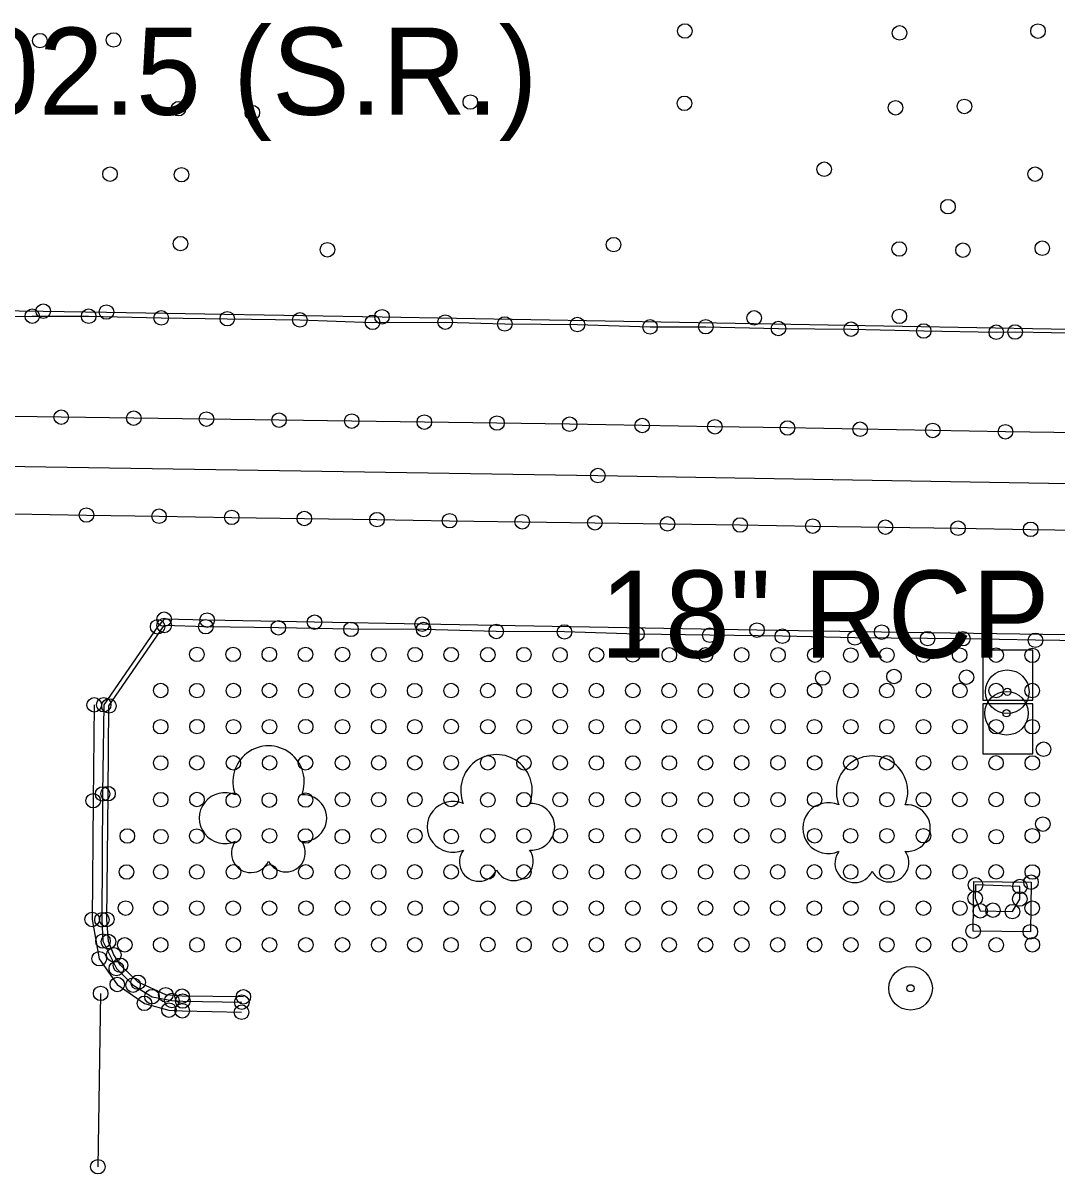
# Model space of a CAD drawing. Extents: x 20503438 to 20508873, y 7964251 to 7984667.
# Drawn here: x 20505219.1 to 20505361.4, y 7970459 to 7970617.5 of the extents above; entities that cross this region are included whole.
import ezdxf

# ---------------------------------------------------------------- set-up
doc = ezdxf.new("R2010")
doc.units = 0
for name, color, linetype in [('SurBreakLine', 7, 'Continuous'), ('SurConcreteSlab', 7, 'Continuous'), ('SurEdgeCurb', 7, 'Continuous'), ('SurEdgeRoadPaved', 7, 'Continuous'), ('SurMiscStructureLine', 7, 'Continuous'), ('SurNaturalCells', 7, 'Continuous'), ('SurPointsNonDTM', 7, 'Continuous'), ('SurRoadPoints', 7, 'Continuous'), ('SurSurveyPoints', 7, 'Continuous'), ('SurTxtDrainage', 7, 'Continuous')]:
    doc.layers.add(name, color=color, linetype=linetype)

msp = doc.modelspace()

# ---------------------------------------------------------------- linework, layer by layer
at = {"layer": 'SurBreakLine'}
for points in [[(20504771.9, 7970563.37), (20504797.86, 7970563), (20504843.99, 7970562.34), (20504867.04, 7970562.01), (20505027.11, 7970559.46), (20505056.57, 7970559.02), (20505122.33, 7970557.99), (20505134.3, 7970557.78), (20505181.34, 7970557.02), (20505190.04, 7970556.88), (20505298.19, 7970555.19), (20505381.79, 7970553.77), (20505481.65, 7970551.95), (20505538.21, 7970551.74), (20505602.69, 7970550.28), (20505659.98, 7970549.19), (20505725.91, 7970548.38)], [(20505229.74, 7970483.87), (20505229.36, 7970460)]]:
    msp.add_lwpolyline(points, dxfattribs=at)
at = {"layer": 'SurConcreteSlab'}
for points in [[(20505364.28, 7970561.05), (20505354.29, 7970561.22), (20505344.29, 7970561.4), (20505334.29, 7970561.57), (20505324.29, 7970561.74), (20505314.29, 7970561.91), (20505304.29, 7970562.08), (20505294.3, 7970562.26), (20505284.3, 7970562.42), (20505274.3, 7970562.55), (20505264.3, 7970562.69), (20505254.3, 7970562.82), (20505244.3, 7970562.96), (20505234.3, 7970563.09), (20505224.31, 7970563.23), (20505214.31, 7970563.36)], [(20505217.78, 7970549.92), (20505227.78, 7970549.75), (20505237.78, 7970549.59), (20505247.78, 7970549.43), (20505257.78, 7970549.27), (20505267.78, 7970549.12), (20505277.77, 7970548.97), (20505287.77, 7970548.82), (20505297.77, 7970548.68), (20505307.77, 7970548.53), (20505317.77, 7970548.38), (20505327.77, 7970548.23), (20505337.77, 7970548.08), (20505347.76, 7970547.93), (20505357.76, 7970547.78), (20505367.76, 7970547.64)], [(20505228.85, 7970523.61), (20505228.71, 7970510.41), (20505228.57, 7970494.06), (20505229.54, 7970488.65), (20505232.03, 7970485.1), (20505235.77, 7970482.5), (20505239.14, 7970481.57), (20505240.97, 7970481.48), (20505249.14, 7970481.28)]]:
    msp.add_lwpolyline(points, dxfattribs=at)
msp.add_lwpolyline([(20505357.81, 7970499.19), (20505357.72, 7970492.36), (20505349.84, 7970492.45), (20505349.92, 7970499.29)], close=True, dxfattribs=at)
at = {"layer": 'SurEdgeCurb'}
for points in [[(20505180.93, 7970577.94), (20505185.35, 7970577.68), (20505194.16, 7970577.4), (20505204.15, 7970577.17), (20505210.33, 7970577.04), (20505220.33, 7970577.14), (20505228.09, 7970577.13), (20505238.08, 7970576.9), (20505247.17, 7970576.79), (20505257.17, 7970576.63), (20505267.17, 7970576.29), (20505277.17, 7970576.32), (20505285.37, 7970576.07), (20505295.37, 7970575.98), (20505305.37, 7970575.66), (20505313.04, 7970575.69), (20505323.04, 7970575.44), (20505333.04, 7970575.35), (20505343.04, 7970575.1), (20505353.03, 7970574.93), (20505355.62, 7970574.96), (20505365.62, 7970574.8)], [(20505238.48, 7970535.4), (20505237.58, 7970534.36), (20505230.16, 7970523.63), (20505230.01, 7970511.34), (20505229.92, 7970494.01), (20505230.06, 7970491.08), (20505231.9, 7970487.28), (20505234.2, 7970485.01), (20505236.81, 7970483.42), (20505239.55, 7970482.88), (20505241.04, 7970482.82), (20505249.17, 7970482.66)], [(20505249.39, 7970483.4), (20505240.95, 7970483.48), (20505238.7, 7970483.68), (20505234.9, 7970485.4), (20505232.46, 7970487.74), (20505231.56, 7970489.18), (20505230.81, 7970491.01), (20505230.58, 7970494.06), (20505230.76, 7970511.38), (20505230.88, 7970523.46), (20505238.49, 7970534.55)], [(20505368.42, 7970532.36), (20505358.42, 7970532.5), (20505348.43, 7970532.72), (20505343.58, 7970532.73), (20505333.58, 7970532.83), (20505323.58, 7970533.06), (20505313.58, 7970533.2), (20505303.58, 7970533.35), (20505293.59, 7970533.65), (20505284.2, 7970533.72), (20505274.2, 7970533.99), (20505264.2, 7970534.01), (20505254.2, 7970534.22), (20505244.21, 7970534.37), (20505238.49, 7970534.55)]]:
    msp.add_lwpolyline(points, dxfattribs=at)
at = {"layer": 'SurEdgeRoadPaved'}
for points in [[(20505180.82, 7970578.42), (20505190.01, 7970578.29), (20505192.87, 7970578.25), (20505198.63, 7970578.17), (20505221.84, 7970577.83), (20505230.54, 7970577.71), (20505268.47, 7970577.06), (20505370.84, 7970575.22), (20505445.98, 7970574.14)], [(20505473.55, 7970531.4), (20505455.77, 7970531.96), (20505445.03, 7970532.04), (20505434.06, 7970532.14), (20505422.36, 7970532.31), (20505399.47, 7970532.66), (20505391.08, 7970532.79), (20505374.29, 7970533.06), (20505365.79, 7970533.19), (20505337.25, 7970533.63), (20505320.09, 7970533.9), (20505273.98, 7970534.71), (20505259.19, 7970535), (20505244.39, 7970535.28), (20505238.48, 7970535.4)]]:
    msp.add_lwpolyline(points, dxfattribs=at)
at = {"layer": 'SurMiscStructureLine'}
msp.add_lwpolyline([(20505356.29, 7970498.58), (20505350.18, 7970498.81), (20505350.12, 7970496.98), (20505350.83, 7970495.24), (20505355.25, 7970495.13), (20505356.26, 7970496.87)], close=True, dxfattribs=at)
at = {"layer": 'SurNaturalCells'}
for centre, radius, start, end in [((20505252.85, 7970513.04), 4.92, 338.2051, 201.7949), ((20505284.23, 7970511.84), 4.92, 338.2051, 201.7949), ((20505335.93, 7970511.66), 4.92, 338.2051, 201.7949), ((20505246.83, 7970508.01), 3.51, 65.4824, 294.5175), ((20505257.65, 7970508.01), 3.21, 265.9982, 94.0018), ((20505278.21, 7970506.81), 3.51, 65.4824, 294.5175), ((20505289.03, 7970506.81), 3.21, 265.9982, 94.0018), ((20505329.91, 7970506.63), 3.51, 65.4824, 294.5175), ((20505340.73, 7970506.63), 3.21, 265.9982, 94.0018), ((20505250.42, 7970503.19), 2.68, 142.7501, 335.3223), ((20505255.24, 7970503.27), 2.67, 206.5242, 35.4033), ((20505281.8, 7970501.99), 2.68, 142.7501, 335.3223), ((20505286.62, 7970502.07), 2.67, 206.5242, 35.4033), ((20505333.5, 7970501.81), 2.68, 142.7501, 335.3223), ((20505338.32, 7970501.89), 2.67, 206.5242, 35.4033)]:
    msp.add_arc(centre, radius, start, end, dxfattribs=at)
at = {"layer": 'SurPointsNonDTM'}
for centre in [(20505346.38, 7970592.22), (20505350.18, 7970498.81), (20505356.29, 7970498.58), (20505350.12, 7970496.98), (20505356.26, 7970496.87), (20505350.83, 7970495.24), (20505355.25, 7970495.13)]:
    msp.add_circle(centre, 1, dxfattribs=at)
at = {"layer": 'SurRoadPoints'}
for points in [[(20505354.61, 7970524.27), (20505354.61, 7970524.27), (20505358.04, 7970524.27), (20505358.04, 7970531.13), (20505351.18, 7970531.13), (20505351.18, 7970524.27), (20505354.61, 7970524.27)], [(20505354.63, 7970516.87), (20505354.63, 7970516.87), (20505358.06, 7970516.87), (20505358.06, 7970523.73), (20505351.2, 7970523.73), (20505351.2, 7970516.87), (20505354.63, 7970516.87)]]:
    msp.add_lwpolyline(points, dxfattribs=at)
for centre, radius in [((20505354.54, 7970525.42), 3), ((20505354.44, 7970522.45), 3), ((20505354.54, 7970525.42), 0.5), ((20505354.44, 7970522.45), 0.5), ((20505341.23, 7970484.57), 3), ((20505341.23, 7970484.57), 0.5)]:
    msp.add_circle(centre, radius, dxfattribs=at)
at = {"layer": 'SurSurveyPoints'}
for centre in [(20505310.16, 7970616.41), (20505339.72, 7970616.15), (20505358.77, 7970616.4), (20505221.38, 7970615.09), (20505231.52, 7970615.18), (20505280.63, 7970606.63), (20505240.46, 7970605.72), (20505250.62, 7970605.17), (20505310.1, 7970606.45), (20505339.16, 7970605.84), (20505348.65, 7970606.02), (20505329.34, 7970597.38), (20505231.03, 7970596.7), (20505240.87, 7970596.62), (20505358.38, 7970596.7), (20505240.73, 7970587.13), (20505260.96, 7970586.28), (20505300.35, 7970586.99), (20505339.67, 7970586.39), (20505348.44, 7970586.23), (20505359.36, 7970586.5), (20505220.33, 7970577.14), (20505221.84, 7970577.83), (20505228.09, 7970577.13), (20505230.54, 7970577.71), (20505238.08, 7970576.9), (20505247.17, 7970576.79), (20505257.17, 7970576.63), (20505268.47, 7970577.06), (20505319.7, 7970576.9), (20505339.69, 7970577.11), (20505267.17, 7970576.29), (20505277.17, 7970576.32), (20505285.37, 7970576.07), (20505295.37, 7970575.98), (20505305.37, 7970575.66), (20505313.04, 7970575.69), (20505323.04, 7970575.44), (20505333.04, 7970575.35), (20505343.04, 7970575.1), (20505353.03, 7970574.93), (20505355.62, 7970574.96), (20505224.31, 7970563.23), (20505234.3, 7970563.09), (20505244.3, 7970562.96), (20505254.3, 7970562.82), (20505264.3, 7970562.69), (20505274.3, 7970562.55), (20505284.3, 7970562.42), (20505294.3, 7970562.26), (20505304.29, 7970562.08), (20505314.29, 7970561.91), (20505324.29, 7970561.74), (20505334.29, 7970561.57), (20505344.29, 7970561.4), (20505354.29, 7970561.22), (20505298.19, 7970555.19), (20505227.78, 7970549.75), (20505237.78, 7970549.59), (20505247.78, 7970549.43), (20505257.78, 7970549.27), (20505267.78, 7970549.12), (20505277.77, 7970548.97), (20505287.77, 7970548.82), (20505297.77, 7970548.68), (20505307.77, 7970548.53), (20505317.77, 7970548.38), (20505327.77, 7970548.23), (20505337.77, 7970548.08), (20505347.76, 7970547.93), (20505357.76, 7970547.78), (20505238.48, 7970535.4), (20505244.39, 7970535.28), (20505237.58, 7970534.36), (20505238.49, 7970534.55), (20505238.49, 7970534.55), (20505244.21, 7970534.37), (20505254.2, 7970534.22), (20505259.19, 7970535), (20505264.2, 7970534.01), (20505273.98, 7970534.71), (20505274.2, 7970533.99), (20505284.2, 7970533.72), (20505320.09, 7970533.9), (20505293.59, 7970533.65), (20505303.58, 7970533.35), (20505313.58, 7970533.2), (20505323.58, 7970533.06), (20505333.58, 7970532.83), (20505337.25, 7970533.63), (20505343.58, 7970532.73), (20505348.43, 7970532.72), (20505358.42, 7970532.5), (20505242.99, 7970530.56), (20505247.98, 7970530.56), (20505252.96, 7970530.56), (20505257.94, 7970530.56), (20505263.03, 7970530.55), (20505268.04, 7970530.53), (20505273.03, 7970530.53), (20505277.99, 7970530.53), (20505283.04, 7970530.52), (20505288.01, 7970530.53), (20505292.98, 7970530.49), (20505297.99, 7970530.5), (20505303, 7970530.49), (20505308.02, 7970530.49), (20505312.99, 7970530.49), (20505317.98, 7970530.49), (20505322.99, 7970530.49), (20505328.06, 7970530.46), (20505333, 7970530.46), (20505337.97, 7970530.46), (20505343, 7970530.46), (20505347.99, 7970530.46), (20505353.01, 7970530.46), (20505357.98, 7970530.42), (20505338.95, 7970527.51), (20505348.92, 7970527.42), (20505329.15, 7970527.3), (20505238.01, 7970525.59), (20505242.99, 7970525.57), (20505248.01, 7970525.58), (20505252.98, 7970525.59), (20505257.98, 7970525.58), (20505263.03, 7970525.58), (20505268, 7970525.58), (20505272.97, 7970525.57), (20505277.98, 7970525.58), (20505283.03, 7970525.58), (20505288.02, 7970525.57), (20505293, 7970525.59), (20505297.98, 7970525.58), (20505303, 7970525.58), (20505308.01, 7970525.58), (20505313, 7970525.57), (20505317.98, 7970525.59), (20505322.97, 7970525.58), (20505328.03, 7970525.59), (20505333.01, 7970525.58), (20505337.97, 7970525.58), (20505343, 7970525.59), (20505348.03, 7970525.58), (20505353, 7970525.58), (20505357.98, 7970525.58), (20505228.85, 7970523.61), (20505230.16, 7970523.63), (20505230.88, 7970523.46), (20505238, 7970520.6), (20505243, 7970520.61), (20505248.02, 7970520.6), (20505252.99, 7970520.6), (20505257.97, 7970520.61), (20505263.04, 7970520.6), (20505268.01, 7970520.6), (20505272.99, 7970520.6), (20505277.98, 7970520.62), (20505283.04, 7970520.6), (20505288.03, 7970520.59), (20505293, 7970520.6), (20505297.97, 7970520.6), (20505303, 7970520.6), (20505308, 7970520.6), (20505313.01, 7970520.6), (20505317.97, 7970520.61), (20505322.99, 7970520.6), (20505328, 7970520.6), (20505333, 7970520.6), (20505337.98, 7970520.6), (20505343, 7970520.6), (20505348.01, 7970520.6), (20505353.01, 7970520.6), (20505357.98, 7970520.6), (20505359.54, 7970517.5), (20505238.01, 7970515.61), (20505242.99, 7970515.62), (20505248.01, 7970515.62), (20505253, 7970515.62), (20505257.94, 7970515.62), (20505263.04, 7970515.62), (20505268.02, 7970515.62), (20505272.99, 7970515.62), (20505277.98, 7970515.63), (20505283.03, 7970515.63), (20505288.01, 7970515.62), (20505292.99, 7970515.62), (20505297.98, 7970515.61), (20505303, 7970515.61), (20505308.02, 7970515.61), (20505313, 7970515.62), (20505317.98, 7970515.62), (20505322.98, 7970515.62), (20505328.03, 7970515.62), (20505333, 7970515.62), (20505337.97, 7970515.62), (20505343.01, 7970515.63), (20505348.02, 7970515.61), (20505353, 7970515.62), (20505357.99, 7970515.61), (20505228.71, 7970510.41), (20505230.01, 7970511.34), (20505230.76, 7970511.38), (20505238.01, 7970510.56), (20505243, 7970510.57), (20505248, 7970510.47), (20505252.96, 7970510.49), (20505257.95, 7970510.5), (20505263.03, 7970510.56), (20505268.02, 7970510.56), (20505272.99, 7970510.56), (20505277.99, 7970510.57), (20505283.05, 7970510.52), (20505288.01, 7970510.55), (20505292.99, 7970510.56), (20505297.98, 7970510.56), (20505303, 7970510.57), (20505308.02, 7970510.56), (20505313, 7970510.56), (20505317.98, 7970510.56), (20505322.99, 7970510.56), (20505328.02, 7970510.56), (20505333, 7970510.56), (20505337.98, 7970510.56), (20505343, 7970510.55), (20505348.02, 7970510.57), (20505353, 7970510.57), (20505357.99, 7970510.56), (20505359.44, 7970507.19), (20505233.41, 7970505.55), (20505238.04, 7970505.46), (20505242.97, 7970505.53), (20505248.03, 7970505.58), (20505252.99, 7970505.58), (20505257.95, 7970505.55), (20505263.01, 7970505.46), (20505268, 7970505.56), (20505272.98, 7970505.58), (20505278.01, 7970505.47), (20505283.03, 7970505.57), (20505288.01, 7970505.58), (20505293.01, 7970505.58), (20505297.97, 7970505.59), (20505303, 7970505.6), (20505308.01, 7970505.59), (20505313, 7970505.58), (20505317.98, 7970505.57), (20505322.99, 7970505.58), (20505328.02, 7970505.58), (20505332.98, 7970505.58), (20505337.98, 7970505.58), (20505343, 7970505.59), (20505348.02, 7970505.58), (20505353.02, 7970505.45), (20505357.99, 7970505.58), (20505233.3, 7970500.59), (20505238.01, 7970500.6), (20505242.99, 7970500.6), (20505248.02, 7970500.6), (20505253.01, 7970500.6), (20505257.98, 7970500.6), (20505263.04, 7970500.6), (20505268.02, 7970500.6), (20505272.98, 7970500.6), (20505277.98, 7970500.61), (20505283.03, 7970500.59), (20505288.01, 7970500.6), (20505293, 7970500.6), (20505297.98, 7970500.6), (20505303, 7970500.6), (20505308.01, 7970500.6), (20505313.02, 7970500.6), (20505318.01, 7970500.58), (20505322.94, 7970500.6), (20505328, 7970500.6), (20505332.99, 7970500.6), (20505337.97, 7970500.6), (20505343, 7970500.59), (20505348.03, 7970500.6), (20505353.01, 7970500.6), (20505357.99, 7970500.59), (20505357.81, 7970499.19), (20505233.17, 7970495.62), (20505228.57, 7970494.06), (20505230.58, 7970494.06), (20505238.01, 7970495.61), (20505242.99, 7970495.62), (20505247.97, 7970495.61), (20505252.97, 7970495.61), (20505258.01, 7970495.61), (20505263.04, 7970495.61), (20505267.98, 7970495.61), (20505273.02, 7970495.61), (20505277.99, 7970495.61), (20505283.04, 7970495.61), (20505288.02, 7970495.61), (20505293.01, 7970495.61), (20505297.98, 7970495.61), (20505303, 7970495.62), (20505308.01, 7970495.61), (20505312.99, 7970495.61), (20505317.96, 7970495.61), (20505322.93, 7970495.61), (20505327.98, 7970495.61), (20505333.01, 7970495.61), (20505337.99, 7970495.61), (20505343, 7970495.61), (20505348.03, 7970495.62), (20505352.57, 7970495.33), (20505357.98, 7970495.61), (20505229.92, 7970494.01), (20505349.84, 7970492.45), (20505230.06, 7970491.08), (20505230.81, 7970491.01), (20505357.72, 7970492.36), (20505233.06, 7970490.56), (20505238, 7970490.56), (20505243, 7970490.55), (20505248.01, 7970490.56), (20505252.99, 7970490.56), (20505257.99, 7970490.56), (20505263.03, 7970490.56), (20505268.02, 7970490.56), (20505273, 7970490.56), (20505277.97, 7970490.55), (20505283.03, 7970490.6), (20505288.02, 7970490.55), (20505293, 7970490.56), (20505297.98, 7970490.56), (20505303, 7970490.56), (20505308, 7970490.56), (20505313, 7970490.56), (20505317.99, 7970490.56), (20505322.94, 7970490.56), (20505328.02, 7970490.56), (20505333.01, 7970490.56), (20505337.98, 7970490.56), (20505343, 7970490.56), (20505347.98, 7970490.56), (20505353.02, 7970490.55), (20505358, 7970490.57), (20505229.54, 7970488.65), (20505231.56, 7970489.18), (20505232.46, 7970487.74), (20505231.9, 7970487.28), (20505232.03, 7970485.1), (20505234.2, 7970485.01), (20505234.9, 7970485.4), (20505229.74, 7970483.87), (20505236.81, 7970483.42), (20505238.7, 7970483.68), (20505240.95, 7970483.48), (20505249.39, 7970483.4), (20505235.77, 7970482.5), (20505239.14, 7970481.57), (20505239.55, 7970482.88), (20505240.97, 7970481.48), (20505241.04, 7970482.82), (20505249.17, 7970482.66), (20505249.14, 7970481.28), (20505229.36, 7970460)]:
    msp.add_circle(centre, 1, dxfattribs=at)

# ---------------------------------------------------------------- texts
at = {"layer": 'SurTxtDrainage'}
for s, p in [('Sta. 101+02.5 (S.R.)', (20505143.15, 7970604.87)), ('18" RCP', (20505298.49, 7970530.11))]:
    msp.add_text(s, height=12, dxfattribs=at).set_placement(p)

doc.saveas('drawing.dxf')
